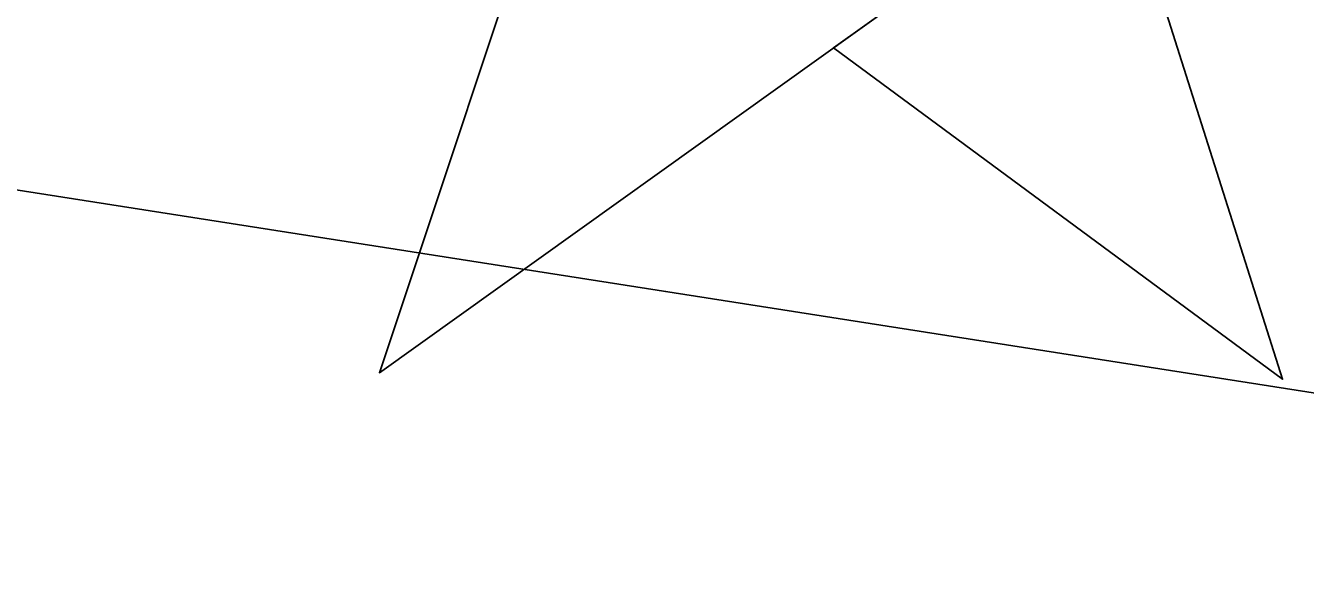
# Model space of a CAD drawing. Extents: x 3823584 to 3861785, y 301729 to 327625.
# Drawn here: x 3853251.6 to 3853405, y 319561.6 to 319629 of the extents above; entities that cross this region are included whole.
import ezdxf

# ---------------------------------------------------------------- set-up
doc = ezdxf.new("R2010")
doc.units = 0
for name, color, linetype in [('V-CHAN-NAID', 7, 'Continuous'), ('V-GRID-MAJR', 7, 'Continuous'), ('V-RIVR-EDGE', 7, 'Continuous'), ('V-TOPO-DPTH', 7, 'Continuous'), ('V-TOPO-MINR', 7, 'Continuous')]:
    doc.layers.add(name, color=color, linetype=linetype)

msp = doc.modelspace()

# ---------------------------------------------------------------- linework, layer by layer
at = {"layer": 'V-CHAN-NAID'}
for points in [[(3853356.244, 319631.936), (3853294.041, 319587.414), (3853315.167, 319650.897), (3853322.884, 319645.207), (3853323.519, 319644.243), (3853324.9020000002, 319642.384), (3853326.115, 319640.968), (3853327.5810000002, 319639.465), (3853328.97, 319638.214), (3853330.424, 319637.058), (3853331.827, 319636.071), (3853333.505, 319635.03500000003), (3853335.219, 319634.124), (3853337.0100000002, 319633.313), (3853338.4560000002, 319632.757), (3853340.0840000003, 319632.228), (3853342.31, 319631.664), (3853343.842, 319631.377), (3853345.867, 319631.12), (3853347.404, 319631.016), (3853349.265, 319630.994), (3853350.954, 319631.072), (3853352.664, 319631.248), (3853354.566, 319631.559)], [(3853374.275, 319644.842), (3853382.071, 319650.423), (3853402.295, 319586.646), (3853348.447, 319626.356), (3853356.244, 319631.936), (3853357.91, 319632.412), (3853359.522, 319632.972), (3853361.68, 319633.886), (3853363.415, 319634.77), (3853365.281, 319635.884), (3853367.02, 319637.096), (3853368.572, 319638.341), (3853369.859, 319639.509), (3853371.2430000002, 319640.929), (3853372.447, 319642.331), (3853373.566, 319643.803)]]:
    msp.add_lwpolyline(points, close=True, dxfattribs=at)
at = {"layer": 'V-GRID-MAJR'}
msp.add_spline([(3827642.978, 319275.864), (3832951.406, 319355.783), (3838259.823, 319436.473), (3843568.228, 319517.936), (3848876.6210000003, 319600.17), (3854185.002, 319683.177), (3859493.3710000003, 319766.956), (3859493.372, 319766.956)], degree=3, dxfattribs=at)
at = {"layer": 'V-RIVR-EDGE'}
msp.add_spline([(3842841.53946351, 321100.2444347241), (3842868.291653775, 321083.9189782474), (3842887.6892579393, 321072.7014419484), (3842926.4988761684, 321056.09393629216), (3842950.7443803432, 321041.4649776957), (3842972.070096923, 321024.41507115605), (3842988.05147549, 321006.4071125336), (3843009.861621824, 320988.87037459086), (3843033.1286598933, 320971.33003417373), (3843055.431641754, 320956.7058788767), (3843078.7166921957, 320946.44999713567), (3843098.1263046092, 320940.08876662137), (3843142.744276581, 320915.69676181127), (3843156.320317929, 320906.9217883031), (3843166.981374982, 320897.6683891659), (3843193.6586345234, 320884.49031818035), (3843216.4556527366, 320873.2643761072), (3843237.304144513, 320859.61508444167), (3843254.7616280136, 320849.3736125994), (3843280.4712288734, 320837.65483499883), (3843294.0472702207, 320828.8798614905), (3843315.3825934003, 320815.7149995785), (3843374.5466670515, 320782.0599890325), (3843408.0191522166, 320767.4082147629), (3843439.065886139, 320753.73370577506), (3843485.1407498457, 320729.33809849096), (3843531.7072482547, 320707.3694432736), (3843569.0611755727, 320691.25117067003), (3843614.173183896, 320670.25737908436), (3843636.4845715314, 320659.0326378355), (3843664.610317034, 320642.45155032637), (3843700.9725691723, 320618.07995953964), (3843732.4905237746, 320598.57668278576), (3843761.5983378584, 320586.3638688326), (3843794.592397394, 320574.6270788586), (3843841.175707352, 320559.4572517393), (3843869.317063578, 320549.1893617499), (3843895.9979255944, 320537.4681824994), (3843934.800338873, 320517.9468933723), (3843983.776977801, 320488.68777535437), (3844036.6422638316, 320460.87594247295), (3844067.6974035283, 320450.60084753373), (3844099.230968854, 320437.41076829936), (3844147.2567606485, 320416.40977176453), (3844198.681966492, 320395.40036945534), (3844231.6640177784, 320378.80727369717), (3844260.7694302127, 320365.6231985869), (3844285.498163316, 320350.0217780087), (3844318.4718088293, 320330.0292682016), (3844340.7783931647, 320316.86200464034), (3844370.3634320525, 320301.2485758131), (3844413.0508899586, 320281.71768008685), (3844464.954521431, 320257.79329348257), (3844507.6347743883, 320235.34861428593), (3844559.533602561, 320209.4817053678), (3844611.925266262, 320186.5273790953), (3844641.5175100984, 320173.82773373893), (3844659.969070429, 320172.8108412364), (3844685.6966836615, 320168.37652231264), (3844698.8027051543, 320165.9159471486), (3844709.9638026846, 320162.48891412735), (3844717.7302894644, 320161.0128091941), (3844736.1746448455, 320157.0821332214), (3844761.8926514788, 320148.76276966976), (3844788.5771159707, 320138.49848215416), (3844802.1519564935, 320129.2378780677), (3844822.9884400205, 320110.732280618), (3844840.4399193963, 320098.0626558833), (3844854.9896235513, 320090.25654188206), (3844877.313019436, 320083.88810641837), (3844898.18072441, 320078.0089040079), (3844924.8844020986, 320075.51470574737), (3844948.1754566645, 320067.6869768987), (3844995.2407947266, 320051.0590572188), (3845092.7384626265, 320004.68278646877), (3845127.184610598, 319990.9998717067), (3845178.6014106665, 319966.59105534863), (3845233.9044561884, 319942.65826297), (3845254.287731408, 319937.2658919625), (3845267.870977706, 319931.4047019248), (3845279.993729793, 319924.09022262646), (3845291.1224050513, 319907.55116398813), (3845303.7043695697, 319889.5516111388), (3845313.880996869, 319880.7850434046), (3845344.425288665, 319860.31290714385), (3845386.1330796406, 319837.3849990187), (3845433.1780036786, 319812.50135950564), (3845466.1672599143, 319798.82204721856), (3845499.6433475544, 319785.6271646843), (3845540.393086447, 319768.0435945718), (3845605.4003377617, 319740.68737164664), (3845645.6500361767, 319717.2774354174), (3845675.7339147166, 319707.00474212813), (3845744.625009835, 319679.1532820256), (3845798.473565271, 319656.1953532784), (3845841.1718306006, 319641.0351327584), (3845897.9365711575, 319619.04126021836), (3845920.2491596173, 319608.302149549), (3845955.660564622, 319592.1886802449), (3845983.317491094, 319582.40762165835), (3846002.7283043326, 319576.5320217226), (3846033.7846448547, 319566.7425573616), (3846064.358957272, 319558.41118556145), (3846131.303927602, 319529.1076370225), (3846195.8315524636, 319504.1807678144), (3846263.751386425, 319476.3317093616), (3846288.980160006, 319466.5566548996), (3846319.068841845, 319458.2264839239), (3846370.0132204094, 319439.16080475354), (3846428.2480617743, 319422.5052661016), (3846482.097818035, 319400.03296793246), (3846515.073865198, 319381.01171928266), (3846564.070918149, 319360.0083210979), (3846597.555411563, 319350.21285261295), (3846665.495659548, 319330.61951399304), (3846718.3837612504, 319312.03466210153), (3846778.5491166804, 319290.5180143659), (3846834.3413952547, 319268.04091289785), (3846872.6737886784, 319254.834022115), (3846921.208026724, 319243.05880574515), (3847037.62727481, 319189.3512441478), (3847098.2818632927, 319169.290287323), (3847179.316124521, 319142.38006775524), (3847206.487420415, 319132.60020999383), (3847242.872488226, 319117.45560019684), (3847278.287495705, 319102.7990226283), (3847312.7192337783, 319083.288540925), (3847329.198251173, 319070.1356872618), (3847340.837774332, 319063.7936699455), (3847386.923445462, 319043.76873786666), (3847433.0175223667, 319027.1432198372), (3847490.7823438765, 319016.80207953), (3847613.538805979, 318972.79151877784), (3847679.0388928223, 318948.3478784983), (3847756.1893102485, 318921.9328961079), (3847807.621721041, 318903.8372772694), (3847852.2649103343, 318889.6435146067), (3847964.3663195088, 318857.31450588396), (3847994.445394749, 318845.09929028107), (3848035.6879691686, 318830.4283028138), (3848071.107779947, 318817.71424755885), (3848100.2227989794, 318808.4152170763), (3848132.7312279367, 318796.6796279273), (3848146.30366681, 318786.44776268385), (3848169.579110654, 318772.3068363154), (3848183.655192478, 318769.35822892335), (3848198.2241098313, 318769.32220417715), (3848227.38235856, 318777.5058745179), (3848252.6495585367, 318783.27099856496), (3848268.1897370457, 318783.23257216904), (3848285.6652329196, 318780.27555900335), (3848300.7029693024, 318773.4395053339), (3848320.582601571, 318760.7638764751), (3848336.5735867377, 318746.6409624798), (3848351.5861057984, 318729.6066666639), (3848359.334580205, 318720.84610305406), (3848374.8579471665, 318714.00884856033), (3848388.938832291, 318713.0027634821), (3848400.097528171, 318708.60446930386), (3848422.88854226, 318694.9503743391), (3848448.1281232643, 318689.5459950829), (3848489.3658943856, 318672.93248530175), (3848523.3252109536, 318658.7651407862), (3848566.5043035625, 318641.6611971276), (3848605.32112674, 318627.9674749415), (3848647.0541350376, 318615.2378089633), (3848684.418869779, 318603.4902115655), (3848723.2380946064, 318590.7677505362), (3848769.3333723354, 318574.627863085), (3848833.36816167, 318546.78841123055), (3848867.8143096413, 318533.1054964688), (3848904.6874096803, 318518.9309470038), (3848947.382072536, 318502.3138347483), (3849001.723463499, 318482.2684886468), (3849103.633835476, 318452.8784807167), (3849156.5315437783, 318438.1786734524), (3849190.018438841, 318429.3544661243), (3849235.138852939, 318411.7600885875), (3849274.432900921, 318394.6657515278), (3849315.1958488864, 318382.4241177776), (3849365.1857778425, 318370.15966835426), (3849404.0218142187, 318364.23603542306), (3849440.415287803, 318352.4908396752), (3849487.0034010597, 318339.26353486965), (3849538.9250449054, 318322.6236069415), (3849582.107739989, 318306.9765550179), (3849620.9257639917, 318293.7684634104), (3849669.9348251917, 318277.6213710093), (3849700.993567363, 318268.80316780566), (3849752.443990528, 318257.99200764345), (3849805.347702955, 318245.72035327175), (3849854.8556038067, 318234.9139964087), (3849902.416179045, 318222.16992053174), (3849946.5785410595, 318209.9198810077), (3850026.169119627, 318188.35520027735), (3850056.741030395, 318179.0525673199), (3850089.2530618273, 318168.7738699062), (3850137.2968659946, 318155.05733204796), (3850179.5155048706, 318142.3264652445), (3850231.4467553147, 318129.5715819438), (3850317.3289165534, 318099.249940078), (3850383.815875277, 318081.11709566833), (3850420.7045860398, 318073.25574372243), (3850467.790338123, 318064.8835438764), (3850492.5574976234, 318064.82230180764), (3850504.209029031, 318063.3365902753), (3850532.840819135, 318055.01002177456), (3850621.657177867, 318032.93689479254), (3850687.184883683, 318019.662757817), (3850711.45800683, 318016.20330252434), (3850744.9533076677, 318010.7785092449), (3850789.6109068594, 318002.4123135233), (3850833.787678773, 317995.98984094), (3850862.429075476, 317991.54831706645), (3850891.552500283, 317985.6487006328), (3850937.6561837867, 317972.90822723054), (3850986.173610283, 317954.3341827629), (3851054.5718698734, 317923.57014001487), (3851080.283872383, 317912.8226235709), (3851106.973140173, 317904.5008583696), (3851143.367814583, 317893.2412932), (3851177.3271311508, 317879.07394868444), (3851200.630193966, 317876.10252561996), (3851236.5656559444, 317875.52803400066), (3851266.1807154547, 317872.05536963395), (3851272.4951137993, 317872.52538948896), (3851284.1778666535, 317883.6660729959), (3851289.5258071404, 317886.0810168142), (3851297.785129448, 317887.51749452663), (3851306.0360459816, 317885.5545581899), (3851313.7953278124, 317881.164669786), (3851326.385698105, 317866.56453098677), (3851330.7455658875, 317862.183048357), (3851336.0802973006, 317859.2560558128), (3851351.621676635, 317859.7032599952), (3851365.6953568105, 317855.78339144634), (3851396.2684684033, 317846.9663890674), (3851418.1050328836, 317840.1135238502), (3851434.6044643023, 317835.21639002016), (3851457.903924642, 317830.78807522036), (3851490.914795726, 317825.8501133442), (3851530.7088841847, 317814.58214240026), (3851551.09576188, 317810.64666312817), (3851594.7784974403, 317800.8259773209), (3851617.5899255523, 317795.42760218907), (3851653.018142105, 317786.11296098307), (3851683.593655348, 317778.2672197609), (3851733.5859859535, 317766.9740314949), (3851760.7668884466, 317761.0792183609), (3851796.674731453, 317749.33522343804), (3851824.338862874, 317742.46794832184), (3851840.847900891, 317741.4558591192), (3851930.1594968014, 317723.26657593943), (3851979.6613935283, 317710.0320661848), (3852014.6051803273, 317701.204256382), (3852052.935172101, 317687.02610444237), (3852078.167548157, 317678.7079417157), (3852111.1700134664, 317670.3705657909), (3852145.6269688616, 317661.0583262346), (3852223.2906358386, 317645.8116463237), (3852251.450004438, 317642.8282150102), (3852298.5357565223, 317634.4560151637), (3852318.4346019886, 317629.5504755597), (3852350.9538383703, 317622.1855616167), (3852383.4742755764, 317615.30627825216), (3852407.2581656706, 317610.39113204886), (3852442.1995508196, 317600.5920610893), (3852460.642705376, 317596.17575453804), (3852492.1978855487, 317591.72702571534), (3852557.7243905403, 317577.96725816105), (3852588.790337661, 317572.0628384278), (3852639.745523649, 317557.3678344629), (3852677.11266004, 317546.59149822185), (3852709.146265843, 317539.22778510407), (3852778.0757873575, 317526.91650351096), (3852828.068117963, 317515.6233152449), (3852866.412519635, 317507.27273024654), (3852903.3000295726, 317498.92574772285), (3852971.2546874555, 317485.159976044), (3853029.49673377, 317471.41822086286), (3853053.775861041, 317470.3869184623), (3853067.863951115, 317472.2946168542), (3853084.859820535, 317471.76695740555), (3853119.3287841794, 317467.31102363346), (3853178.5661081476, 317463.27947837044), (3853226.6375312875, 317460.73244381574), (3853283.446702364, 317456.7069026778), (3853309.6647494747, 317454.213905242), (3853332.964209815, 317449.78559044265), (3853373.743969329, 317444.34278479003), (3853420.841729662, 317440.82689072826), (3853438.8148643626, 317442.72498252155), (3853449.504741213, 317445.12671726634), (3853457.2772321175, 317446.07876522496), (3853468.9311651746, 317445.5643148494), (3853484.4677412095, 317444.06899671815), (3853505.8234784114, 317439.15985463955), (3853578.1187908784, 317413.242511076), (3853649.4320347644, 317382.9568939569), (3853665.4518397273, 317380.48911384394), (3853691.668686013, 317377.5104858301), (3853715.9334033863, 317370.65161648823), (3853745.037614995, 317356.98191079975), (3853758.626865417, 317353.5488736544), (3853777.0808273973, 317353.5032423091), (3853792.137776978, 317354.43727789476), (3853804.762971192, 317353.92042586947), (3853814.9564100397, 317351.9526862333), (3853825.1474472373, 317349.0136854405), (3853833.8719861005, 317342.19324249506), (3853838.212640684, 317330.0416706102), (3853842.542487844, 317313.5194235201), (3853842.5172705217, 317303.32118137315), (3853841.0279565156, 317290.21275823), (3853837.1068871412, 317275.6534474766), (3853833.185817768, 317261.09413672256), (3853832.6893797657, 317256.7246623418), (3853833.167805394, 317253.8096780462), (3853842.870810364, 317249.90061692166), (3853850.6445020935, 317251.3382954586), (3853861.83201777, 317258.59513516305), (3853874.481228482, 317267.79089470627), (3853878.8687152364, 317274.57891538), (3853885.7143755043, 317293.5016963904), (3853891.570762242, 317305.14242037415), (3853902.7642820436, 317314.8274129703), (3853910.5427770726, 317318.20761382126), (3853925.6009274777, 317319.62727998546), (3853947.935130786, 317317.6295197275), (3853964.9201927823, 317312.7311850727), (3853976.0704828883, 317304.93347684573), (3853977.033338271, 317301.53166114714), (3853977.0189283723, 317295.7040942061), (3853962.849182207, 317260.7735164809), (3853962.359949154, 317259.3178255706), (3853973.5186450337, 317254.9195313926), (3853974.4923078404, 317255.88839089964), (3853985.220611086, 317273.8303041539), (3853996.4213358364, 317286.4290802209), (3854006.1459556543, 317291.2613695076), (3854013.9208482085, 317293.18467862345), (3854024.119090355, 317293.1594613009), (3854039.1688349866, 317291.17971341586), (3854062.4682953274, 317286.75139861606), (3854090.128824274, 317278.4272317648), (3854103.2264399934, 317272.56724255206), (3854117.7833490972, 317267.67491202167), (3854137.6785920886, 317261.31248068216), (3854149.322918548, 317256.9129856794), (3854160.4900202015, 317255.91410555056), (3854172.621178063, 317251.99904030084), (3854187.6697218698, 317249.5336618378), (3854208.5398284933, 317244.62572058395), (3854239.6033739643, 317237.7500396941), (3854270.188493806, 317233.78934309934), (3854295.444886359, 317235.18379194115), (3854316.8030252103, 317231.2459110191), (3854345.9240483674, 317224.3750334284), (3854376.4959591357, 317215.0724004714), (3854404.636114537, 317204.31887990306), (3854422.5744253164, 317192.13368492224), (3854456.0409063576, 317175.05375776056), (3854479.324755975, 317164.3122454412), (3854512.3248196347, 317155.0036083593), (3854552.605739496, 317144.22006716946), (3854583.670485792, 317137.8300168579), (3854607.929199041, 317128.5429946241), (3854626.3675502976, 317122.18416575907), (3854651.128705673, 317119.69477079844), (3854669.097037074, 317119.65034027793), (3854682.204259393, 317117.6753956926), (3854697.7324296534, 317112.78066351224), (3854731.213320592, 317101.5283032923), (3854780.705610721, 317084.4087489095), (3854814.6769355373, 317075.0977101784), (3854853.496160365, 317062.3752491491), (3854876.79922318, 317059.4038260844), (3854908.365210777, 317059.32577246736), (3854930.205377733, 317053.9297989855), (3854954.4652918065, 317045.12840733), (3854992.79768523, 317031.92151654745), (3855018.5204951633, 317025.54467530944), (3855045.212164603, 317018.1941712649), (3855069.962512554, 317011.33410109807), (3855098.5943026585, 317003.0075325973), (3855144.6847770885, 316984.92512283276), (3855179.121318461, 316967.3571634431), (3855201.4303044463, 316955.1611610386), (3855224.730965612, 316951.2184768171), (3855238.815453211, 316951.669283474), (3855266.4951953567, 316951.1152058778), (3855288.8245953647, 316947.17492330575), (3855307.2653482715, 316941.787355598), (3855334.4402466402, 316933.4643895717), (3855365.9786152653, 316922.2168326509), (3855391.699023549, 316914.8687302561), (3855424.225464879, 316910.41759978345), (3855463.0723086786, 316908.8646420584), (3855500.9382847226, 316903.42904135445), (3855550.927012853, 316890.6789613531), (3855585.3827674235, 316880.88109121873), (3855613.0384930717, 316870.6144020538), (3855645.0540865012, 316855.9662302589), (3855692.1110187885, 316835.93889653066), (3855730.429002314, 316816.904438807), (3855763.902688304, 316802.73829511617), (3855794.4721974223, 316792.4644010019), (3855845.9178172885, 316779.71071852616), (3855892.0178983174, 316765.5133533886), (3855946.353285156, 316743.03985439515), (3855993.3886025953, 316714.271170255), (3856071.467051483, 316670.3710853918), (3856089.417370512, 316663.0421961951), (3856107.8605250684, 316658.62588964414), (3856121.4389680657, 316650.8221772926), (3856142.287459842, 316637.172885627), (3856156.3551358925, 316630.8248641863), (3856184.4868855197, 316616.671929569), (3856216.019250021, 316602.9962197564), (3856256.2893624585, 316587.8420033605), (3856306.7565162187, 316572.1769390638), (3856351.4105129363, 316562.35385160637), (3856435.853794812, 316539.3202708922), (3856494.089837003, 316523.15036281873), (3856538.2509981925, 316510.41469271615), (3856585.8007660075, 316493.2999416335), (3856618.30559249, 316480.1074607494), (3856653.2433751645, 316468.8514980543), (3856673.1434214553, 316464.4315890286), (3856704.208167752, 316458.0415387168), (3856732.3543272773, 316449.71617104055), (3856785.735264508, 316434.0439017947), (3856807.5790339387, 316430.10482004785), (3856837.672519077, 316423.717171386), (3856870.1773455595, 316410.5246905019), (3856899.7779951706, 316401.22445919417), (3856934.7157778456, 316389.9684964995), (3857040.986017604, 316356.1970059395), (3857080.2824672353, 316340.07393003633), (3857124.9136482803, 316321.0238615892), (3857148.672321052, 316305.9104732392), (3857160.2926310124, 316291.798366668), (3857170.934474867, 316274.77487827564), (3857176.229579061, 316255.82207664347), (3857179.0713130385, 316226.6770369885), (3857180.5161965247, 316221.8171287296), (3857182.4335015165, 316211.6140832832), (3857188.7370924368, 316207.7134279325), (3857198.9353345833, 316207.6882106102), (3857203.8012469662, 316211.56124698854), (3857208.6587535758, 316212.03486931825), (3857222.246803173, 316208.11620159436), (3857260.0803569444, 316189.568575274), (3857281.900109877, 316175.9168819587), (3857296.9330429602, 316167.13830597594), (3857323.6030975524, 316151.0464515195), (3857337.1983520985, 316150.0415672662), (3857353.2241611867, 316150.0019400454), (3857380.4374859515, 316157.21915252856), (3857385.3045991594, 316161.5778194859), (3857386.299876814, 316171.2880294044), (3857386.817929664, 316184.398854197), (3857392.679119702, 316197.9821004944), (3857402.406141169, 316203.7856509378), (3857414.5541105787, 316206.6694137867), (3857433.006871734, 316206.1381518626), (3857452.4164841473, 316199.77692134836), (3857489.2991907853, 316189.4874165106), (3857539.773549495, 316176.73613568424), (3857578.1215536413, 316169.8424424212), (3857601.4186123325, 316164.4428664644), (3857617.912039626, 316157.11757974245), (3857635.84914958, 316144.44675418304), (3857650.8472587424, 316121.58489142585), (3857656.6303951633, 316103.6021501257), (3857659.017720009, 316087.08470633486)], degree=3, dxfattribs=at)
at = {"layer": 'V-TOPO-DPTH'}
for points in [[(3853874.7266851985, 319484.3139971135), (3853796.4529848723, 319504.70169333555), (3853669.1910919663, 319537.98324502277), (3853654.562200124, 319541.7836848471), (3853639.925218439, 319545.5524938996), (3853625.2761019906, 319549.27385679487), (3853610.6188957, 319552.96358891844), (3852870.0101448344, 319668.94017503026), (3852853.194423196, 319670.51610919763), (3852836.4196228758, 319672.7129705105), (3852744.8848739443, 319687.2865665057), (3852732.4660202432, 319689.3733046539), (3852720.073890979, 319691.60166852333), (3852707.7218483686, 319694.042470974), (3852695.396530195, 319696.6248991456), (3851944.6863320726, 319860.6563223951)], [(3851944.6863320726, 319860.6563223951), (3852695.396530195, 319696.6248991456), (3852707.7218483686, 319694.042470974), (3852720.073890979, 319691.60166852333), (3852732.4660202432, 319689.3733046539), (3852744.8848739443, 319687.2865665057), (3852836.4196228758, 319672.7129705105), (3852853.194423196, 319670.51610919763), (3852870.0101448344, 319668.94017503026), (3853610.6188957, 319552.96358891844), (3853625.2761019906, 319549.27385679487), (3853639.925218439, 319545.5524938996), (3853654.562200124, 319541.7836848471), (3853669.1910919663, 319537.98324502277), (3853796.4529848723, 319504.70169333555), (3853874.7266851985, 319484.3139971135)]]:
    msp.add_lwpolyline(points, dxfattribs=at)
at = {"layer": 'V-TOPO-MINR'}
msp.add_lwpolyline([(3853874.7266851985, 319484.3139971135), (3853796.4529848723, 319504.70169333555), (3853669.1910919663, 319537.98324502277), (3853654.562200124, 319541.7836848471), (3853639.925218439, 319545.5524938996), (3853625.2761019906, 319549.27385679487), (3853610.6188957, 319552.96358891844), (3852870.0101448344, 319668.94017503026), (3852853.194423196, 319670.51610919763), (3852836.4196228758, 319672.7129705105), (3852744.8848739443, 319687.2865665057), (3852732.4660202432, 319689.3733046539), (3852720.073890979, 319691.60166852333), (3852707.7218483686, 319694.042470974), (3852695.396530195, 319696.6248991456), (3851944.6863320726, 319860.6563223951)], dxfattribs=at)

doc.saveas('drawing.dxf')
